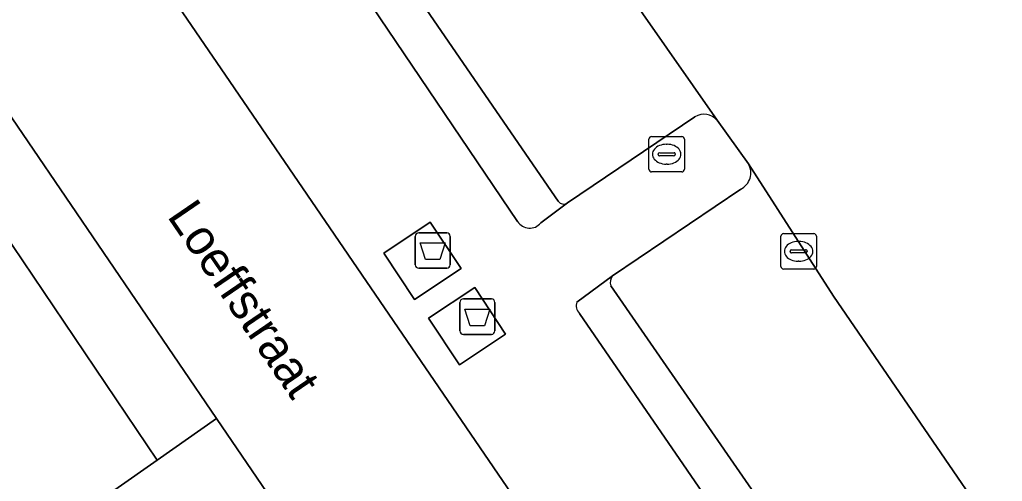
# Model space of a CAD drawing. Extents: x 157445 to 158888, y 383061 to 384688.
# Drawn here: x 158208.91 to 158236.65, y 383663.07 to 383676.1 of the extents above; entities that cross this region are included whole.
import ezdxf

# ---------------------------------------------------------------- set-up
doc = ezdxf.new("R2010")
doc.units = 0
for name, color, linetype in [('IMGEO_Afval_apart_plaats', 7, 'Continuous'), ('IMGEO_Groenvoorziening', 7, 'Continuous'), ('IMGEO_Kolk', 7, 'Continuous'), ('IMGEO_Openbare_ruimte_label', 7, 'Continuous'), ('IMGEO_Parkeervlak_open', 7, 'Continuous'), ('IMGEO_Rijbaan_lokaal_gesloten', 7, 'Continuous'), ('IMGEO_Rijbaan_lokaal_open', 7, 'Continuous'), ('IMGEO_Rioolput', 7, 'Continuous'), ('IMGEO_Voetpad_gesloten', 7, 'Continuous'), ('IMGEO_Voetpad_open', 7, 'Continuous')]:
    doc.layers.add(name, color=color, linetype=linetype)

msp = doc.modelspace()

# ---------------------------------------------------------------- linework, layer by layer
at = {"layer": 'IMGEO_Afval_apart_plaats'}
for p, q in [((158220.173, 383670.081), (158220.963, 383670.081)), ((158220.963, 383670.081), (158220.173, 383670.081)), ((158220.073, 383669.181), (158220.073, 383669.981)), ((158220.073, 383669.981), (158220.073, 383669.181)), ((158221.063, 383669.981), (158221.063, 383669.181)), ((158221.063, 383669.181), (158221.063, 383669.981)), ((158220.963, 383669.081), (158220.173, 383669.081)), ((158220.173, 383669.081), (158220.963, 383669.081)), ((158221.334, 383667.316), (158221.334, 383668.116)), ((158221.334, 383668.116), (158221.334, 383667.316)), ((158221.434, 383668.216), (158222.224, 383668.216)), ((158222.224, 383668.216), (158221.434, 383668.216)), ((158222.324, 383668.116), (158222.324, 383667.316)), ((158222.324, 383667.316), (158222.324, 383668.116)), ((158222.224, 383667.216), (158221.434, 383667.216)), ((158221.434, 383667.216), (158222.224, 383667.216))]:
    msp.add_line(p, q, dxfattribs=at)
for points in [[(158220.216, 383669.795), (158220.92, 383669.795), (158220.771, 383669.325), (158220.365, 383669.325), (158220.216, 383669.795)], [(158221.477, 383667.93), (158222.181, 383667.93), (158222.032, 383667.46), (158221.626, 383667.46), (158221.477, 383667.93)]]:
    msp.add_lwpolyline(points, dxfattribs=at)
for centre, start, end in [((158220.173, 383669.981), 90, 180), ((158220.173, 383669.981), 90, 180), ((158220.963, 383669.981), 0, 90), ((158220.963, 383669.981), 360, 90), ((158220.173, 383669.181), 180, 270), ((158220.173, 383669.181), 180, 270), ((158220.963, 383669.181), 270, 0), ((158220.963, 383669.181), 270, 0), ((158221.434, 383668.116), 90, 180), ((158221.434, 383668.116), 90, 180), ((158222.224, 383668.116), 0, 90), ((158222.224, 383668.116), 360, 90), ((158221.434, 383667.316), 180, 270), ((158221.434, 383667.316), 180, 270), ((158222.224, 383667.316), 270, 0), ((158222.224, 383667.316), 270, 0)]:
    msp.add_arc(centre, 0.1, start, end, dxfattribs=at)
at = {"layer": 'IMGEO_Groenvoorziening'}
for points in [[(158211.75, 383686.982), (158222.964, 383670.4)], [(158224.113, 383670.974), (158215.952, 383682.845)], [(158196.139, 383680.032), (158193.308, 383678.59), (158192.371, 383677.952), (158205.321, 383658.446), (158212.788, 383663.669), (158204.898, 383675.353), (158202.101, 383679.447)], [(158223.616, 383670.359), (158224.372, 383670.927)], [(158225.647, 383668.871), (158224.638, 383668.124)], [(158224.708, 383667.808), (158233.832, 383654.542), (158235.537, 383652.097), (158236.561, 383652.748), (158235.131, 383654.813), (158234.849, 383655.22), (158225.593, 383668.585)]]:
    msp.add_lwpolyline(points, dxfattribs=at)
for centre, radius, start, end in [((158224.265, 383671.072), 0.18, 212.8573, 306.5719), ((158223.305, 383670.615), 0.403, 212.2571, 320.5465), ((158225.891, 383668.677), 0.311, 141.4513, 197.1643), ((158224.906, 383668.018), 0.288, 158.2931, 226.6878)]:
    msp.add_arc(centre, radius, start, end, dxfattribs=at)
at = {"layer": 'IMGEO_Kolk'}
for p, q in [((158230.472, 383670.058), (158231.324, 383670.058)), ((158230.397, 383669.132), (158230.397, 383669.984)), ((158230.885, 383669.838), (158230.91, 383669.838)), ((158231.398, 383669.984), (158231.398, 383669.132)), ((158230.656, 383669.552), (158230.656, 383669.564)), ((158231.094, 383669.515), (158230.696, 383669.515)), ((158230.699, 383669.601), (158231.097, 383669.601)), ((158231.14, 383669.564), (158231.14, 383669.552)), ((158230.908, 383669.278), (158230.883, 383669.278)), ((158231.324, 383669.058), (158230.472, 383669.058))]:
    msp.add_line(p, q, dxfattribs=at)
for points in [[(158230.472, 383670.058), (158231.324, 383670.058)], [(158230.397, 383669.132), (158230.397, 383669.984)], [(158231.398, 383669.984), (158231.398, 383669.132)], [(158231.324, 383669.058), (158230.472, 383669.058)]]:
    msp.add_lwpolyline(points, dxfattribs=at)
for centre, radius, start, end in [((158230.474, 383669.982), 0.0765, 91.552, 178.448), ((158230.474, 383669.982), 0.0765, 91.552, 178.448), ((158231.322, 383669.982), 0.0765, 1.552, 88.448), ((158231.322, 383669.982), 0.0765, 1.552, 88.448), ((158230.696, 383669.561), 0.0403, 85.8775, 175.7526), ((158230.693, 383669.551), 0.0366, 178.938, 274.7102), ((158231.097, 383669.558), 0.043, 264.8664, 352.4533), ((158231.101, 383669.563), 0.0386, 1.7309, 96.639), ((158230.474, 383669.134), 0.0765, 181.552, 268.448), ((158230.474, 383669.134), 0.0765, 181.552, 268.448), ((158231.322, 383669.134), 0.0765, 271.552, 358.448), ((158231.322, 383669.134), 0.0765, 271.552, 358.448)]:
    msp.add_arc(centre, radius, start, end, dxfattribs=at)
for centre, major_axis, ratio, start_param, end_param in [((158230.884, 383669.558), (-0.387, 0.002), 0.722429, 4.712389, 7.853982), ((158230.909, 383669.558), (-0.39, 0.002), 0.717154, 1.570796, 4.712389)]:
    msp.add_ellipse(centre, major_axis=major_axis, ratio=ratio, start_param=start_param, end_param=end_param, dxfattribs=at)
at = {"layer": 'IMGEO_Parkeervlak_open'}
for points in [[(158228.6, 383673.256), (158225.074, 383678.3), (158219.795, 383685.835), (158229.006, 383692.012)], [(158215.952, 383682.845), (158224.113, 383670.974)], [(158224.372, 383670.927), (158227.971, 383673.353)], [(158231.887, 383668.297), (158229.483, 383672.025)], [(158229.267, 383671.316), (158225.647, 383668.871)], [(158225.593, 383668.585), (158234.849, 383655.22), (158235.131, 383654.813), (158239.231, 383657.571), (158231.887, 383668.297)]]:
    msp.add_lwpolyline(points, dxfattribs=at)
for centre, radius, start, end in [((158228.229, 383672.937), 0.489, 40.6498, 121.8168), ((158229.039, 383671.773), 0.51, 296.4883, 29.6245), ((158224.265, 383671.072), 0.18, 212.8573, 306.5719), ((158225.891, 383668.677), 0.311, 141.4513, 197.1643)]:
    msp.add_arc(centre, radius, start, end, dxfattribs=at)
at = {"layer": 'IMGEO_Rijbaan_lokaal_gesloten'}
msp.add_lwpolyline([(158248.432, 383658.827), (158260.795, 383667.305), (158280.477, 383680.616), (158282.405, 383681.916), (158279.712, 383685.929), (158270.886, 383698.77), (158269.511, 383700.844), (158267.169, 383704.441), (158260.828, 383713.56), (158249.058, 383705.721), (158247.517, 383704.657), (158237.394, 383697.67), (158236.406, 383696.908), (158229.862, 383692.499), (158229.006, 383692.012), (158219.795, 383685.835), (158225.074, 383678.3), (158228.6, 383673.256), (158229.483, 383672.025), (158231.887, 383668.297), (158239.231, 383657.571)], dxfattribs=at)
at = {"layer": 'IMGEO_Rijbaan_lokaal_open'}
for points in [[(158212.683, 383693.665), (158200.413, 383685.484), (158204.279, 383679.815), (158208.074, 383674.21), (158214.464, 383664.841), (158234.352, 383635.679), (158237.164, 383631.582), (158244.36, 383621.051), (158246.999, 383617.179), (158249.746, 383613.209), (158254.454, 383616.371), (158245.709, 383629.148), (158245.564, 383629.334), (158236.121, 383643.187), (158224.589, 383660.087)], [(158224.589, 383660.087), (158214.72, 383674.526), (158210.773, 383680.301), (158210.568, 383680.576)]]:
    msp.add_lwpolyline(points, dxfattribs=at)
at = {"layer": 'IMGEO_Rioolput'}
for p, q in [((158226.748, 383672.8), (158227.6, 383672.8)), ((158226.673, 383671.874), (158226.673, 383672.726)), ((158227.161, 383672.58), (158227.186, 383672.58)), ((158227.674, 383672.726), (158227.674, 383671.874)), ((158226.932, 383672.294), (158226.932, 383672.306)), ((158227.37, 383672.257), (158226.972, 383672.257)), ((158226.975, 383672.343), (158227.373, 383672.343)), ((158227.416, 383672.306), (158227.416, 383672.294)), ((158227.184, 383672.02), (158227.159, 383672.02)), ((158227.6, 383671.8), (158226.748, 383671.8))]:
    msp.add_line(p, q, dxfattribs=at)
for points in [[(158226.748, 383672.8), (158227.6, 383672.8)], [(158226.673, 383671.874), (158226.673, 383672.726)], [(158227.674, 383672.726), (158227.674, 383671.874)], [(158227.6, 383671.8), (158226.748, 383671.8)]]:
    msp.add_lwpolyline(points, dxfattribs=at)
for centre, radius, start, end in [((158226.75, 383672.724), 0.0765, 91.552, 178.448), ((158226.75, 383672.724), 0.0765, 91.552, 178.448), ((158227.598, 383672.724), 0.0765, 1.552, 88.448), ((158227.598, 383672.724), 0.0765, 1.552, 88.448), ((158226.972, 383672.303), 0.0403, 85.8775, 175.7526), ((158226.969, 383672.293), 0.0366, 178.938, 274.7102), ((158227.373, 383672.3), 0.043, 264.8664, 352.4533), ((158227.377, 383672.305), 0.0386, 1.7309, 96.639), ((158226.75, 383671.876), 0.0765, 181.552, 268.448), ((158226.75, 383671.876), 0.0765, 181.552, 268.448), ((158227.598, 383671.876), 0.0765, 271.552, 358.448), ((158227.598, 383671.876), 0.0765, 271.552, 358.448)]:
    msp.add_arc(centre, radius, start, end, dxfattribs=at)
for centre, major_axis, ratio, start_param, end_param in [((158227.16, 383672.3), (-0.387, 0.002), 0.722429, 4.712389, 7.853982), ((158227.185, 383672.3), (-0.39, 0.002), 0.717154, 1.570796, 4.712389)]:
    msp.add_ellipse(centre, major_axis=major_axis, ratio=ratio, start_param=start_param, end_param=end_param, dxfattribs=at)
at = {"layer": 'IMGEO_Voetpad_gesloten'}
for points in [[(158220.491, 383670.382), (158219.183, 383669.504), (158220.057, 383668.2), (158221.366, 383669.078)], [(158221.753, 383668.539), (158220.452, 383667.675), (158221.325, 383666.36), (158222.626, 383667.224)]]:
    msp.add_lwpolyline(points, close=True, dxfattribs=at)
at = {"layer": 'IMGEO_Voetpad_open'}
for points in [[(158222.964, 383670.4), (158211.75, 383686.982), (158209.08, 383685.318)], [(158202.101, 383679.447), (158204.898, 383675.353), (158212.788, 383663.669), (158214.464, 383664.841), (158208.074, 383674.21), (158204.279, 383679.815), (158203.308, 383679.16), (158202.796, 383679.916), (158199.542, 383684.725), (158192.341, 383679.951), (158186.084, 383675.629), (158183.347, 383673.833), (158183.971, 383672.924), (158181.068, 383670.937), (158182.697, 383668.557), (158183.534, 383669.193), (158184.202, 383672.389), (158190.562, 383676.72)], [(158210.568, 383680.576), (158210.773, 383680.301), (158214.72, 383674.526), (158224.589, 383660.087), (158236.121, 383643.187), (158245.564, 383629.334), (158245.709, 383629.148), (158246.567, 383629.75), (158257.189, 383614.033), (158256.439, 383613.471), (158257.329, 383612.17)], [(158234.352, 383635.679), (158214.464, 383664.841), (158212.788, 383663.669), (158205.321, 383658.446), (158192.371, 383677.952), (158190.562, 383676.72), (158203.531, 383657.208)], [(158227.971, 383673.353), (158224.372, 383670.927), (158223.616, 383670.359)], [(158229.483, 383672.025), (158228.6, 383673.256)], [(158224.638, 383668.124), (158225.647, 383668.871), (158229.267, 383671.316)], [(158233.832, 383654.542), (158224.708, 383667.808)]]:
    msp.add_lwpolyline(points, dxfattribs=at)
for points in [[(158220.057, 383668.2), (158219.183, 383669.504), (158220.491, 383670.382), (158221.366, 383669.078)], [(158221.325, 383666.36), (158220.452, 383667.675), (158221.753, 383668.539), (158222.626, 383667.224)]]:
    msp.add_lwpolyline(points, close=True, dxfattribs=at)
for centre, radius, start, end in [((158228.229, 383672.937), 0.489, 40.6498, 121.8168), ((158229.039, 383671.773), 0.51, 296.4883, 29.6245), ((158223.305, 383670.615), 0.403, 212.2571, 320.5465), ((158224.906, 383668.018), 0.288, 158.2931, 226.6878)]:
    msp.add_arc(centre, radius, start, end, dxfattribs=at)

# ---------------------------------------------------------------- texts
at = {"layer": 'IMGEO_Openbare_ruimte_label'}
msp.add_text('Loeffstraat', height=1, rotation=304.3256, dxfattribs=at).set_placement((158213.051, 383670.552))

doc.saveas('drawing.dxf')
